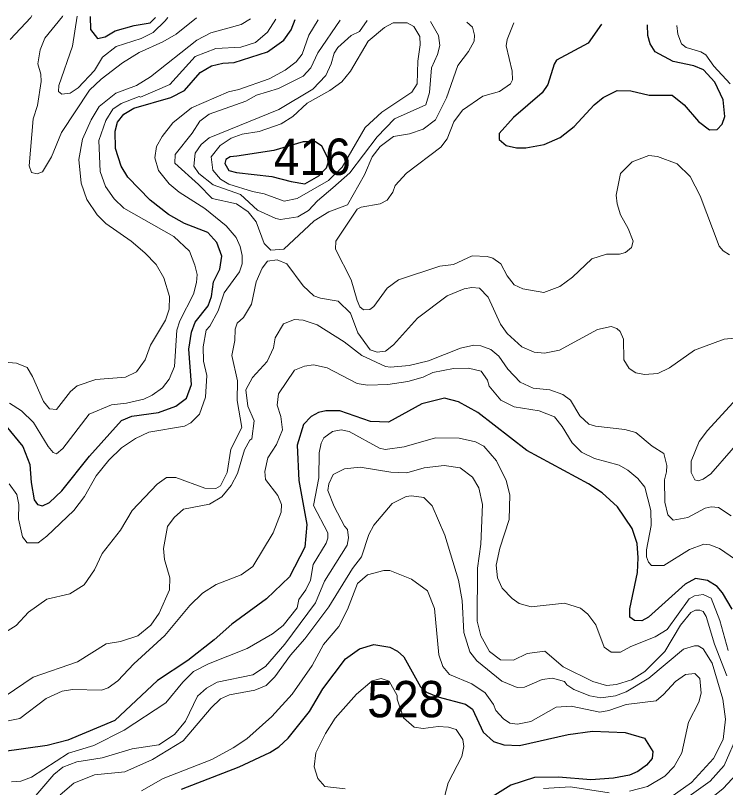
# Model space of a CAD drawing. Extents: x 673.6 to 698.9, y 7012 to 7040.1.
# Drawn here: x 695.514 to 697.079, y 7038.033 to 7039.733 of the extents above; entities that cross this region are included whole.
import ezdxf

# ---------------------------------------------------------------- set-up
doc = ezdxf.new("R2010")
doc.units = 0
doc.header["$LTSCALE"] = 0.032
doc.layers.add('1', color=7, linetype='Continuous', lineweight=25)
doc.layers.add('2', color=7, linetype='Continuous', lineweight=13)
doc.layers.add('21', color=7, linetype='Continuous')

msp = doc.modelspace()

# ---------------------------------------------------------------- linework, layer by layer
at = {"layer": '1'}
for points in [[(695.4932, 7038.8297), (695.5307, 7038.7839), (695.5462, 7038.7445), (695.5487, 7038.705), (695.5552, 7038.6663), (695.5629, 7038.656), (695.5742, 7038.6537), (695.5894, 7038.6611), (695.6166, 7038.6862), (695.6772, 7038.7631), (695.7477, 7038.8411), (695.7709, 7038.8509), (695.8292, 7038.859), (695.8679, 7038.8728), (695.8912, 7038.8903), (695.9019, 7038.9207), (695.8963, 7038.9983), (695.9025, 7039.0358), (695.9105, 7039.0574), (695.9388, 7039.0935), (695.9461, 7039.1145), (695.9506, 7039.1468), (695.9645, 7039.1741), (695.9693, 7039.2033), (695.9578, 7039.2329), (695.938, 7039.2551), (695.8869, 7039.275), (695.8514, 7039.2951), (695.8108, 7039.3264), (695.7621, 7039.3768), (695.7474, 7039.4009), (695.7344, 7039.4401), (695.7343, 7039.4785), (695.739, 7039.4983), (695.7533, 7039.5156), (695.7754, 7039.5287), (695.8567, 7039.5522), (695.8865, 7039.568), (695.9209, 7039.6076), (695.9464, 7039.6224), (695.971, 7039.6281), (695.9965, 7039.6293), (696.0695, 7039.6529), (696.1058, 7039.6784), (696.122, 7039.701), (696.1302, 7039.724)], [(695.6791, 7039.731), (695.6794, 7039.7018), (695.6953, 7039.6826), (695.7118, 7039.686), (695.7339, 7039.6992), (695.7755, 7039.7111), (695.8108, 7039.7166), (695.8227, 7039.7288)], [(696.8056, 7039.7136), (696.7758, 7039.6722), (696.7065, 7039.6347), (696.7008, 7039.6257), (696.6873, 7039.581), (696.6744, 7039.5625), (696.6114, 7039.5085), (696.5798, 7039.4729), (696.5801, 7039.4598), (696.5953, 7039.4468), (696.6181, 7039.4417), (696.6387, 7039.4417), (696.6793, 7039.4487), (696.7143, 7039.4644), (696.7453, 7039.4886), (696.789, 7039.5364), (696.8089, 7039.5523), (696.8396, 7039.5674), (696.87, 7039.5673), (696.9103, 7039.5575), (696.9612, 7039.5574), (696.9874, 7039.5362), (697.0188, 7039.4993), (697.0433, 7039.4812), (697.0603, 7039.4816), (697.0714, 7039.4937), (697.0769, 7039.5107), (697.0737, 7039.5472), (697.0551, 7039.5859), (697.0302, 7039.6129), (697.0088, 7039.6224), (696.9634, 7039.6316), (696.9236, 7039.6527), (696.9128, 7039.6702), (696.9072, 7039.689), (696.9064, 7039.712)], [(697.0935, 7038.4259), (697.0723, 7038.4622), (697.0606, 7038.476), (697.0393, 7038.4892), (697.0126, 7038.4931), (696.9897, 7038.4808), (696.9093, 7038.4083), (696.8943, 7038.4005), (696.878, 7038.4009), (696.8676, 7038.4084), (696.8676, 7038.4263), (696.8848, 7038.5065), (696.8864, 7038.5392), (696.884, 7038.5706), (696.8733, 7038.6034), (696.8404, 7038.651), (696.807, 7038.6821), (696.7768, 7038.7022), (696.6411, 7038.7749), (696.5333, 7038.8587), (696.4907, 7038.8827), (696.4592, 7038.8902), (696.4098, 7038.8779), (696.3362, 7038.8377), (696.2968, 7038.8393), (696.229, 7038.8623), (696.1978, 7038.8623), (696.1818, 7038.8591), (696.1655, 7038.85), (696.1487, 7038.8325), (696.1347, 7038.7867), (696.1388, 7038.7089), (696.1566, 7038.6124), (696.1518, 7038.5627), (696.1181, 7038.4971), (696.0674, 7038.4484)], [(696.0674, 7038.4484), (695.991, 7038.3932), (695.9524, 7038.3586), (695.894, 7038.3128), (695.8269, 7038.2686), (695.7332, 7038.1809)], [(696.1622, 7038.2008), (696.1912, 7038.2506), (696.2412, 7038.3166), (696.2722, 7038.3386), (696.3039, 7038.3479), (696.3391, 7038.3421), (696.3558, 7038.3338), (696.3698, 7038.3212), (696.4064, 7038.2553), (696.4202, 7038.2429), (696.4449, 7038.2331), (696.506, 7038.2167), (696.5209, 7038.2055), (696.5446, 7038.1553), (696.5673, 7038.1349), (696.5904, 7038.1274), (696.6248, 7038.126), (696.7323, 7038.1499), (696.7859, 7038.1572), (696.8576, 7038.1546), (696.9, 7038.1417), (696.9183, 7038.1127), (696.9167, 7038.0973), (696.9046, 7038.0826), (696.8852, 7038.0688), (696.8668, 7038.0607), (696.8319, 7038.0537), (696.7821, 7038.0505), (696.7104, 7038.0561), (696.6578, 7038.0554), (696.6058, 7038.0382), (696.5647, 7038.0126)], [(695.8803, 7038.0296), (696.007, 7038.0788), (696.0749, 7038.1106), (696.0945, 7038.1229), (696.1153, 7038.142), (696.1622, 7038.2008)], [(695.7332, 7038.1809), (695.6299, 7038.1378), (695.5839, 7038.1257), (695.4853, 7038.1121)]]:
    msp.add_lwpolyline(points, dxfattribs=at)
msp.add_lwpolyline([(696.0795, 7039.3788), (696.1218, 7039.3671), (696.1518, 7039.3625), (696.1826, 7039.3796), (696.1996, 7039.3972), (696.2034, 7039.4084), (696.2028, 7039.4195), (696.1892, 7039.4452), (696.1751, 7039.4545), (696.1485, 7039.4547), (696.0832, 7039.436), (696.0023, 7039.4235), (695.987, 7039.4214), (695.9776, 7039.4162), (695.9755, 7039.4072), (695.9846, 7039.3915), (696.001, 7039.3874)], close=True, dxfattribs=at)
at = {"layer": '2'}
msp.add_line((696.5973, 7039.68), (696.6124, 7039.7166), dxfattribs=at)
for points in [[(696.0318, 7039.7256), (696.0116, 7039.7127), (695.9445, 7039.6946), (695.9138, 7039.6785), (695.8121, 7039.5978), (695.7811, 7039.5789), (695.7353, 7039.5621), (695.6988, 7039.5328), (695.681, 7039.5032), (695.6623, 7039.4604), (695.6538, 7039.4156), (695.6588, 7039.3641), (695.6715, 7039.3277), (695.6946, 7039.2942), (695.7133, 7039.2753), (695.7694, 7039.2358), (695.7995, 7039.2105), (695.8242, 7039.1847), (695.8415, 7039.1556), (695.8534, 7039.1143), (695.8526, 7039.0867), (695.8452, 7039.0621), (695.8121, 7039.0073), (695.8, 7038.9749), (695.7813, 7038.9482), (695.7567, 7038.9364), (695.6916, 7038.9313), (695.65, 7038.9178), (695.6357, 7038.905), (695.6047, 7038.8658), (695.5895, 7038.8668), (695.5759, 7038.8833), (695.552, 7038.9384), (695.5401, 7038.9577), (695.5164, 7038.9673), (695.4565, 7038.9726)], [(696.181, 7039.7233), (696.1603, 7039.6895), (696.146, 7039.648), (696.1324, 7039.6311), (696.1084, 7039.6122), (696.0729, 7039.5934), (696.0063, 7039.5698), (695.9838, 7039.5648), (695.902, 7039.5294), (695.8607, 7039.4965), (695.8375, 7039.4668), (695.8253, 7039.4443), (695.8215, 7039.4195), (695.8292, 7039.3918), (695.8529, 7039.3625), (695.8747, 7039.3439), (695.9318, 7039.3083), (695.9787, 7039.2697), (696.0008, 7039.2441), (696.0097, 7039.2244), (696.0138, 7039.2046), (696.0136, 7039.1863), (696.0077, 7039.1683), (695.9741, 7039.1222), (695.9611, 7039.0829), (695.9427, 7039.0487), (695.9348, 7039.04), (695.9275, 7039.0032), (695.9283, 7038.9716), (695.9356, 7038.9403), (695.9332, 7038.8924), (695.9199, 7038.8551), (695.901, 7038.8363), (695.8869, 7038.8286), (695.8083, 7038.8154), (695.7787, 7038.8014), (695.7482, 7038.7814), (695.7201, 7038.7537), (695.6922, 7038.7192), (695.6667, 7038.6738), (695.6426, 7038.6432), (695.5834, 7038.5864), (695.5642, 7038.5719), (695.5399, 7038.5719), (695.5297, 7038.585), (695.5208, 7038.6245), (695.5215, 7038.6564), (695.5171, 7038.6785), (695.5004, 7038.7017)], [(695.5015, 7038.8792), (695.5275, 7038.8629), (695.5542, 7038.8371), (695.5863, 7038.7837), (695.5976, 7038.7708), (695.6048, 7038.7679), (695.6185, 7038.7793), (695.677, 7038.8554), (695.7262, 7038.8759), (695.7586, 7038.8796), (695.7968, 7038.8886), (695.8156, 7038.8971), (695.8383, 7038.9135), (695.853, 7038.932), (695.8649, 7038.9601), (695.8699, 7039.0403), (695.8767, 7039.0608), (695.9069, 7039.1196), (695.9135, 7039.1448), (695.9143, 7039.1626), (695.9098, 7039.1835), (695.8975, 7039.2138), (695.863, 7039.2462), (695.7531, 7039.3084), (695.7315, 7039.3294), (695.7129, 7039.3561), (695.7009, 7039.3897), (695.6982, 7039.4575), (695.7134, 7039.5018), (695.7292, 7039.5267), (695.7475, 7039.5393), (695.7865, 7039.5549), (695.7895, 7039.5528), (695.8546, 7039.5808), (695.9101, 7039.6424), (695.9558, 7039.6605), (696.0111, 7039.6628), (696.0428, 7039.6735), (696.0696, 7039.6962), (696.0878, 7039.7247)], [(695.5027, 7039.6797), (695.5481, 7039.7286), (695.5503, 7039.733)], [(695.6189, 7039.732), (695.6183, 7039.7306), (695.5789, 7039.6827), (695.5686, 7039.6576), (695.5635, 7039.6265), (695.5701, 7039.6036), (695.5708, 7039.5879), (695.5628, 7039.5347), (695.5535, 7039.5054), (695.5446, 7039.4017), (695.5498, 7039.3873), (695.5623, 7039.3842), (695.5741, 7039.3884), (695.5937, 7039.4216), (695.6157, 7039.4755), (695.6777, 7039.5682), (695.7029, 7039.5926), (695.7501, 7039.6288), (695.7872, 7039.6513), (695.8389, 7039.6746), (695.8685, 7039.6919), (695.9133, 7039.7274)], [(695.6505, 7039.7315), (695.6399, 7039.6654), (695.6101, 7039.5791), (695.6095, 7039.5653), (695.6164, 7039.56), (695.6351, 7039.5622), (695.6526, 7039.5736), (695.6887, 7039.6119), (695.7062, 7039.6411), (695.7363, 7039.6644), (695.7912, 7039.6822), (695.8175, 7039.6952), (695.8442, 7039.7208), (695.8497, 7039.7284)], [(696.5087, 7039.7182), (696.5212, 7039.7072), (696.5256, 7039.6898), (696.5248, 7039.6764), (696.5127, 7039.6539), (696.4892, 7039.6225), (696.464, 7039.5517), (696.4399, 7039.5031), (696.4128, 7039.4826), (696.3824, 7039.4725), (696.3475, 7039.4663), (696.3176, 7039.4447), (696.3005, 7039.4219), (696.2831, 7039.3821), (696.2458, 7039.316), (696.2047, 7039.3003), (696.1726, 7039.2805), (696.1055, 7039.2182), (696.0766, 7039.2161), (696.0623, 7039.2309), (696.0448, 7039.2789), (696.0267, 7039.3005), (696.0015, 7039.3186), (695.9475, 7039.3303), (695.9178, 7039.3608), (695.8657, 7039.4075), (695.8659, 7039.4268), (695.9037, 7039.4738), (695.9207, 7039.5005), (695.9408, 7039.516), (696.0216, 7039.5442), (696.0457, 7039.5578), (696.0938, 7039.5719), (696.1482, 7039.599), (696.1648, 7039.6175), (696.1802, 7039.651), (696.2299, 7039.7225)], [(696.2888, 7039.7216), (696.2726, 7039.6975), (696.254, 7039.6886), (696.2242, 7039.6625), (696.2161, 7039.65), (696.2096, 7039.6264), (696.198, 7039.601), (696.1693, 7039.571), (696.0944, 7039.5259), (695.9409, 7039.4636), (695.9238, 7039.4488), (695.9104, 7039.4297), (695.9071, 7039.4012), (695.9184, 7039.3851), (695.9496, 7039.3599), (696.0101, 7039.3391), (696.0474, 7039.3045), (696.0876, 7039.2861), (696.0985, 7039.2839), (696.1367, 7039.2896), (696.16, 7039.3038), (696.1798, 7039.325), (696.2133, 7039.3533), (696.2511, 7039.3866), (696.3109, 7039.466), (696.3496, 7039.5055), (696.4181, 7039.5365), (696.4262, 7039.5633), (696.431, 7039.618), (696.4444, 7039.6473), (696.4492, 7039.6668), (696.446, 7039.6886), (696.4285, 7039.7195)], [(696.9712, 7039.711), (696.9736, 7039.6915), (696.9819, 7039.6707), (696.9919, 7039.6626), (697.0242, 7039.6529), (697.0351, 7039.6461), (697.0531, 7039.6216), (697.0891, 7039.5824)], [(697.0877, 7039.2062), (697.0733, 7039.2149), (697.0647, 7039.2248), (697.0231, 7039.3358), (697.0005, 7039.3783), (696.9718, 7039.4063), (696.9291, 7039.4223), (696.9098, 7039.4243), (696.8727, 7039.4109), (696.8473, 7039.3851), (696.8379, 7039.3373), (696.8401, 7039.3179), (696.8476, 7039.2944), (696.8642, 7039.2641), (696.8749, 7039.2362), (696.8718, 7039.2219), (696.8585, 7039.2109), (696.8453, 7039.2075), (696.8168, 7039.2073), (696.7838, 7039.1974), (696.7412, 7039.1565), (696.7133, 7039.1361), (696.6781, 7039.1229), (696.632, 7039.131), (696.6128, 7039.1396), (696.5973, 7039.16), (696.5837, 7039.1863), (696.5661, 7039.1983), (696.5537, 7039.2025), (696.5208, 7039.2041), (696.4795, 7039.1847), (696.4494, 7039.1807), (696.3583, 7039.1513), (696.333, 7039.1323), (696.3036, 7039.0924), (696.2949, 7039.0858), (696.2812, 7039.0851), (696.273, 7039.0914), (696.2673, 7039.1053), (696.2536, 7039.151), (696.2192, 7039.2182), (696.2202, 7039.2359), (696.2674, 7039.3067), (696.2761, 7039.3109), (696.3175, 7039.3183), (696.3332, 7039.326), (696.3459, 7039.3442), (696.351, 7039.3583), (696.3756, 7039.386), (696.4515, 7039.443), (696.4657, 7039.4614), (696.4801, 7039.4986), (696.4992, 7039.5244), (696.5437, 7039.555), (696.5804, 7039.5656), (696.6049, 7039.5824), (696.6095, 7039.5916), (696.6088, 7039.6102), (696.5956, 7039.6663), (696.5973, 7039.68)], [(695.4926, 7038.3752), (695.5161, 7038.3902), (695.5431, 7038.4196), (695.5835, 7038.4481), (695.6344, 7038.4598), (695.666, 7038.4794), (695.6881, 7038.5127), (695.7054, 7038.5486), (695.7458, 7038.6001), (695.7716, 7038.6432), (695.8262, 7038.701), (695.8468, 7038.7158), (695.8673, 7038.716), (695.9312, 7038.6923), (695.9559, 7038.6914), (695.9659, 7038.6973), (695.9808, 7038.7267), (695.9889, 7038.7782), (696.0129, 7038.8261), (696.0031, 7038.8854), (696.0038, 7038.9288), (695.9908, 7038.9844), (695.9973, 7039.0177), (695.9981, 7039.0421), (696.003, 7039.0559), (696.0167, 7039.0683), (696.0344, 7039.0977), (696.0445, 7039.1469), (696.058, 7039.1767), (696.0698, 7039.1917), (696.091, 7039.195), (696.1122, 7039.186), (696.148, 7039.1381), (696.1717, 7039.1159), (696.1867, 7039.1105), (696.2251, 7039.104), (696.2528, 7039.0773), (696.2684, 7039.0343), (696.2956, 7038.9965), (696.3111, 7038.9918), (696.3298, 7038.9937), (696.347, 7039.0075), (696.4002, 7039.0663), (696.4651, 7039.1158), (696.5032, 7039.1312), (696.5194, 7039.1344), (696.5364, 7039.1325), (696.5557, 7039.1127), (696.5827, 7039.0534), (696.5978, 7039.0326), (696.6297, 7039.0031), (696.6568, 7038.9916)], [(696.758, 7038.8518), (696.7369, 7038.8859), (696.7204, 7038.8984), (696.6919, 7038.9085), (696.6552, 7038.9128), (696.6259, 7038.9254), (696.5989, 7038.9546), (696.5794, 7038.9828), (696.5613, 7038.9977), (696.5396, 7039.006), (696.5239, 7039.007), (696.495, 7039.0002), (696.4243, 7038.9724), (696.3818, 7038.962), (696.3405, 7038.9585), (696.3297, 7038.9602), (696.2777, 7038.9843), (696.2385, 7039.0145), (696.1789, 7039.0521), (696.1482, 7039.062), (696.1291, 7039.0636), (696.1045, 7039.054), (696.0864, 7039.023), (696.0826, 7039.0009), (696.0688, 7038.971), (696.0365, 7038.9361), (696.022, 7038.9086), (696.0261, 7038.8727), (696.0399, 7038.8409), (696.0351, 7038.8011), (696.0305, 7038.7983), (696.0192, 7038.7769), (696.0037, 7038.7247), (695.9897, 7038.6984), (695.9693, 7038.6734), (695.9417, 7038.657), (695.8847, 7038.646), (695.8639, 7038.6278), (695.8493, 7038.608), (695.8404, 7038.5594), (695.8427, 7038.5352), (695.8543, 7038.495), (695.8534, 7038.4688), (695.8309, 7038.4168), (695.8125, 7038.391), (695.784, 7038.367), (695.7455, 7038.3548), (695.7138, 7038.3494), (695.6508, 7038.3103), (695.5531, 7038.2765), (695.4917, 7038.2341)], [(696.6568, 7038.9916), (696.6801, 7038.9897), (696.7132, 7038.9961), (696.7967, 7039.0417), (696.827, 7039.0479), (696.8394, 7039.0437)], [(696.8394, 7039.0437), (696.8466, 7039.037), (696.8537, 7039.0202), (696.8549, 7038.9748), (696.8665, 7038.9555), (696.881, 7038.9462), (696.9, 7038.9429), (696.9295, 7038.9447), (696.9554, 7038.9569), (697.0105, 7038.9962), (697.0755, 7039.0205), (697.1137, 7039.0242)], [(695.8431, 7038.3679), (695.8987, 7038.4341), (695.9264, 7038.4611), (695.9563, 7038.4801), (696.0115, 7038.5017), (696.0372, 7038.5202), (696.0821, 7038.594), (696.1, 7038.6397), (696.1008, 7038.6565), (696.0924, 7038.676), (696.0653, 7038.7111), (696.0639, 7038.7289), (696.0703, 7038.7591), (696.0891, 7038.7886), (696.1025, 7038.8205), (696.0991, 7038.8504), (696.0911, 7038.8747), (696.0935, 7038.8998), (696.1292, 7038.9519), (696.1513, 7038.9612), (696.1711, 7038.964), (696.2008, 7038.9569), (696.2673, 7038.9227), (696.2902, 7038.9191), (696.3345, 7038.9205), (696.379, 7038.9273), (696.4124, 7038.9368), (696.4342, 7038.9468), (696.4792, 7038.956), (696.5121, 7038.9568), (696.54, 7038.9496), (696.5542, 7038.93), (696.5577, 7038.9168), (696.5833, 7038.8858), (696.6127, 7038.8711), (696.6682, 7038.8622), (696.7016, 7038.849), (696.7185, 7038.828), (696.7406, 7038.7918), (696.7611, 7038.7714), (696.7902, 7038.7577), (696.844, 7038.743), (696.8637, 7038.7322), (696.8856, 7038.7135), (696.9011, 7038.6945), (696.9143, 7038.6433), (696.9152, 7038.61), (696.9047, 7038.5566), (696.9045, 7038.5415), (696.9089, 7038.5293), (696.9155, 7038.5222), (696.9428, 7038.5222), (696.9995, 7038.5572), (697.0308, 7038.5688), (697.0438, 7038.5678), (697.0656, 7038.5598), (697.1009, 7038.5352)], [(697.111, 7038.8979), (697.0392, 7038.819), (697.0209, 7038.7948), (697.0033, 7038.7521), (697.0027, 7038.7266), (697.0107, 7038.7105), (697.0185, 7038.7087), (697.0293, 7038.712), (697.0461, 7038.7237), (697.1358, 7038.8264)], [(696.9172, 7038.7847), (696.8814, 7038.8147), (696.8571, 7038.8212), (696.7924, 7038.8287), (696.7777, 7038.8329), (696.758, 7038.8518)], [(697.0848, 7038.3349), (697.0659, 7038.4007), (697.047, 7038.4498), (697.0295, 7038.458), (697.0106, 7038.4555), (696.9986, 7038.4484), (696.95, 7038.3812), (696.9239, 7038.365), (696.87, 7038.3437), (696.8473, 7038.3316), (696.827, 7038.3312), (696.8111, 7038.342), (696.7929, 7038.3915), (696.7755, 7038.4152), (696.7594, 7038.4284), (696.7242, 7038.4392), (696.6502, 7038.4309), (696.6242, 7038.4384), (696.6085, 7038.4493), (696.5869, 7038.4719), (696.5762, 7038.4949), (696.5734, 7038.5229), (696.5811, 7038.5601), (696.6021, 7038.6232), (696.6037, 7038.6774), (696.5954, 7038.7089), (696.5743, 7038.7527), (696.5465, 7038.7847), (696.5281, 7038.7943), (696.492, 7038.8023), (696.4394, 7038.8031), (696.3709, 7038.7836), (696.3286, 7038.7777), (696.3165, 7038.7801), (696.2495, 7038.8171), (696.2321, 7038.8204), (696.213, 7038.8172), (696.1938, 7038.8031), (696.1877, 7038.7917), (696.1831, 7038.7701), (696.183, 7038.7149), (696.1707, 7038.6539), (696.2026, 7038.594), (696.2027, 7038.5821), (696.1988, 7038.571), (696.1704, 7038.5242), (696.164, 7038.4897), (696.1542, 7038.4688), (696.1389, 7038.4474), (696.1352, 7038.4286), (696.1044, 7038.39), (696.0809, 7038.3716), (696.0245, 7038.3392), (695.9399, 7038.3059), (695.9067, 7038.2885), (695.8827, 7038.2654), (695.8456, 7038.2199), (695.7535, 7038.1594), (695.687, 7038.1261), (695.6312, 7038.1089), (695.55, 7038.056), (695.5262, 7038.0473), (695.5056, 7038.0455)], [(697.091, 7038.6314), (697.0631, 7038.6496), (697.0468, 7038.6511), (697.034, 7038.6485), (696.9953, 7038.6274), (696.9634, 7038.6216), (696.9517, 7038.6336), (696.9448, 7038.6615), (696.944, 7038.7103), (696.9489, 7038.7283), (696.949, 7038.7419), (696.9429, 7038.7686), (696.9172, 7038.7847)], [(695.5549, 7038.0106), (695.599, 7038.0622), (695.6187, 7038.078), (695.6493, 7038.0899), (695.705, 7038.0984), (695.7717, 7038.1181), (695.8299, 7038.1275), (695.8649, 7038.1499), (695.8886, 7038.1791), (695.9156, 7038.2347), (695.9352, 7038.2518), (695.959, 7038.2652), (696.0373, 7038.2814), (696.065, 7038.2996), (696.1077, 7038.3489), (696.1756, 7038.4396), (696.1952, 7038.4878), (696.2451, 7038.5666), (696.248, 7038.5827), (696.2456, 7038.6011), (696.2389, 7038.6084), (696.2163, 7038.6517), (696.2028, 7038.6873), (696.2049, 7038.7019), (696.2141, 7038.7225), (696.2389, 7038.7349), (696.2734, 7038.7382), (696.3412, 7038.7275), (696.3764, 7038.7258), (696.4144, 7038.7373), (696.4588, 7038.7424), (696.4941, 7038.7371), (696.5213, 7038.7163), (696.5352, 7038.6929), (696.543, 7038.6565), (696.5396, 7038.569), (696.5323, 7038.5159), (696.5315, 7038.3997), (696.5394, 7038.3675), (696.5588, 7038.3328), (696.5829, 7038.3142), (696.6119, 7038.3139), (696.6419, 7038.3281), (696.6807, 7038.3331), (696.7206, 7038.2992), (696.7865, 7038.2664), (696.8167, 7038.2577), (696.8383, 7038.2598), (696.8713, 7038.2705), (696.901, 7038.2884), (696.9448, 7038.3328), (696.9798, 7038.3904)], [(695.613, 7038.017), (695.643, 7038.0426), (695.6883, 7038.0611), (695.7551, 7038.068), (695.8166, 7038.0947), (695.8839, 7038.1359), (695.9455, 7038.2089), (695.9661, 7038.2287), (695.9862, 7038.237), (696.0419, 7038.2473), (696.0666, 7038.2576), (696.0858, 7038.277), (696.12, 7038.325), (696.152, 7038.3604), (696.2046, 7038.4308), (696.2569, 7038.5154), (696.2764, 7038.5415), (696.2931, 7038.5903), (696.3039, 7038.6106), (696.3445, 7038.6589), (696.3753, 7038.6741), (696.3872, 7038.6757), (696.4141, 7038.6717), (696.4327, 7038.6535), (696.4606, 7038.5889), (696.4904, 7038.4897), (696.4984, 7038.4448), (696.5019, 7038.3745), (696.5156, 7038.332), (696.5309, 7038.3123), (696.5855, 7038.2674), (696.6195, 7038.2535), (696.636, 7038.2542), (696.6744, 7038.2714), (696.6978, 7038.2739), (696.7238, 7038.2668), (696.729, 7038.2597), (696.7447, 7038.2494), (696.78, 7038.2348), (696.8038, 7038.2304), (696.8359, 7038.2351), (696.8597, 7038.2441), (696.91, 7038.2743), (696.9861, 7038.3377), (697.0103, 7038.3455), (697.0183, 7038.3453), (697.0294, 7038.3384), (697.0495, 7038.307), (697.0728, 7038.2278), (697.0787, 7038.1834), (697.0735, 7038.1393), (697.0521, 7038.097), (697.0034, 7038.0441), (696.9434, 7038.0018)], [(695.7922, 7038.0259), (695.8395, 7038.0528), (695.9467, 7038.095), (695.9943, 7038.1204), (696.0238, 7038.1402), (696.0789, 7038.1895), (696.1237, 7038.2385), (696.1678, 7038.3017), (696.1926, 7038.3481), (696.2264, 7038.3876), (696.2456, 7038.4255), (696.2678, 7038.4826), (696.2898, 7038.5015), (696.3257, 7038.5114), (696.3391, 7038.5107), (696.3868, 7038.4917), (696.4222, 7038.466), (696.4377, 7038.4276), (696.4469, 7038.3254), (696.4555, 7038.2999), (696.4706, 7038.2824), (696.5199, 7038.2616), (696.5488, 7038.2414), (696.5674, 7038.2159), (696.5729, 7038.2025), (696.5897, 7038.1843), (696.6035, 7038.1747), (696.6206, 7038.1729), (696.6501, 7038.1787), (696.7053, 7038.2104), (696.7389, 7038.2123), (696.8014, 7038.1992), (696.8218, 7038.2028), (696.8601, 7038.2163), (696.9255, 7038.2241), (696.9423, 7038.2377)], [(696.9798, 7038.3904), (697.0024, 7038.4185), (697.0127, 7038.424), (697.0221, 7038.424), (697.0295, 7038.4209), (697.0363, 7038.4096)], [(697.0363, 7038.4096), (697.0543, 7038.3492), (697.0814, 7038.2794)], [(695.6397, 7038.2493), (695.7037, 7038.2477), (695.7184, 7038.2529), (695.7398, 7038.2678), (695.7749, 7038.3054), (695.8431, 7038.3679)], [(696.9423, 7038.2377), (696.9681, 7038.2668), (696.9905, 7038.2823), (697.0109, 7038.2846), (697.0222, 7038.2734), (697.0252, 7038.2411)], [(696.241, 7038.0307), (696.1959, 7038.0355), (696.1806, 7038.0533), (696.1724, 7038.0787), (696.1761, 7038.1095), (696.1972, 7038.1519), (696.2186, 7038.1863), (696.2656, 7038.2386), (696.3005, 7038.2681), (696.3197, 7038.273), (696.3377, 7038.2671), (696.3554, 7038.2356), (696.3549, 7038.2276), (696.3695, 7038.187), (696.3929, 7038.1662), (696.4124, 7038.163), (696.4457, 7038.1679), (696.4687, 7038.1663), (696.4853, 7038.1611), (696.5001, 7038.1393), (696.5018, 7038.1236), (696.4977, 7038.1016), (696.4676, 7038.0437), (696.4526, 7037.9875)], [(695.4723, 7038.1746), (695.5239, 7038.1853), (695.582, 7038.2296), (695.6169, 7038.2457), (695.6397, 7038.2493)], [(697.0252, 7038.2411), (697.0198, 7038.2212), (696.9968, 7038.1768), (696.9822, 7038.1098), (696.9653, 7038.0792), (696.9453, 7038.0584), (696.9067, 7038.0354), (696.8671, 7038.025)], [(697.1058, 7038.1507), (697.0754, 7038.0819), (697.0445, 7038.0474), (696.9551, 7037.9837), (696.8926, 7037.9514), (696.8148, 7037.9256), (696.7615, 7037.9197), (696.688, 7037.9025), (696.6314, 7037.8951), (696.5781, 7037.8839), (696.5006, 7037.8542), (696.4512, 7037.8238), (696.426, 7037.8011), (696.349, 7037.6913), (696.3312, 7037.6591), (696.3277, 7037.6459), (696.3294, 7037.6026), (696.3369, 7037.5387), (696.3228, 7037.4924), (696.3217, 7037.4588), (696.308, 7037.3925), (696.3107, 7037.374), (696.3349, 7037.3671)], [(696.3485, 7037.4385), (696.3491, 7037.491), (696.3457, 7037.4979), (696.3458, 7037.524), (696.3687, 7037.6125), (696.3675, 7037.6524), (696.3734, 7037.6791), (696.4028, 7037.7334), (696.4356, 7037.7761), (696.4662, 7037.8054), (696.5152, 7037.8394), (696.5458, 7037.8519), (696.6017, 7037.8666), (696.6666, 7037.8771), (696.7328, 7037.8934), (696.8424, 7037.9099), (696.8857, 7037.9212), (696.9634, 7037.9525), (697.0088, 7037.979), (697.0735, 7038.0313), (697.1029, 7038.0625)], [(696.822, 7038.0217), (696.7373, 7038.0348), (696.6779, 7038.0314)]]:
    msp.add_lwpolyline(points, dxfattribs=at)
msp.add_lwpolyline([(696.1061, 7039.3242), (696.1348, 7039.3298), (696.2042, 7039.3696), (696.2342, 7039.3989), (696.2844, 7039.4863), (696.3217, 7039.5198), (696.3877, 7039.5643), (696.3991, 7039.5825), (696.4006, 7039.6326), (696.4057, 7039.6684), (696.4049, 7039.6869), (696.3922, 7039.7088), (696.3773, 7039.7169), (696.3461, 7039.7169), (696.3276, 7039.7062), (696.2917, 7039.6761), (696.2526, 7039.6106), (696.2334, 7039.5867), (696.2067, 7039.5678), (696.157, 7039.5396), (696.1253, 7039.5104), (696.0996, 7039.4944), (696.0512, 7039.4773), (696.0141, 7039.4713), (695.9894, 7039.4629), (695.9651, 7039.447), (695.9456, 7039.4214), (695.9489, 7039.3925), (695.9658, 7039.3724), (695.9845, 7039.3618), (696.0365, 7039.3451), (696.0622, 7039.3403)], close=True, dxfattribs=at)

# ---------------------------------------------------------------- texts
at = {"layer": '21', "width": 0.95}
for s, p in [('416', (696.0835, 7039.382)), ('528', (696.2895, 7038.1879))]:
    msp.add_text(s, height=0.08, dxfattribs=at).set_placement(p)

doc.saveas('drawing.dxf')
